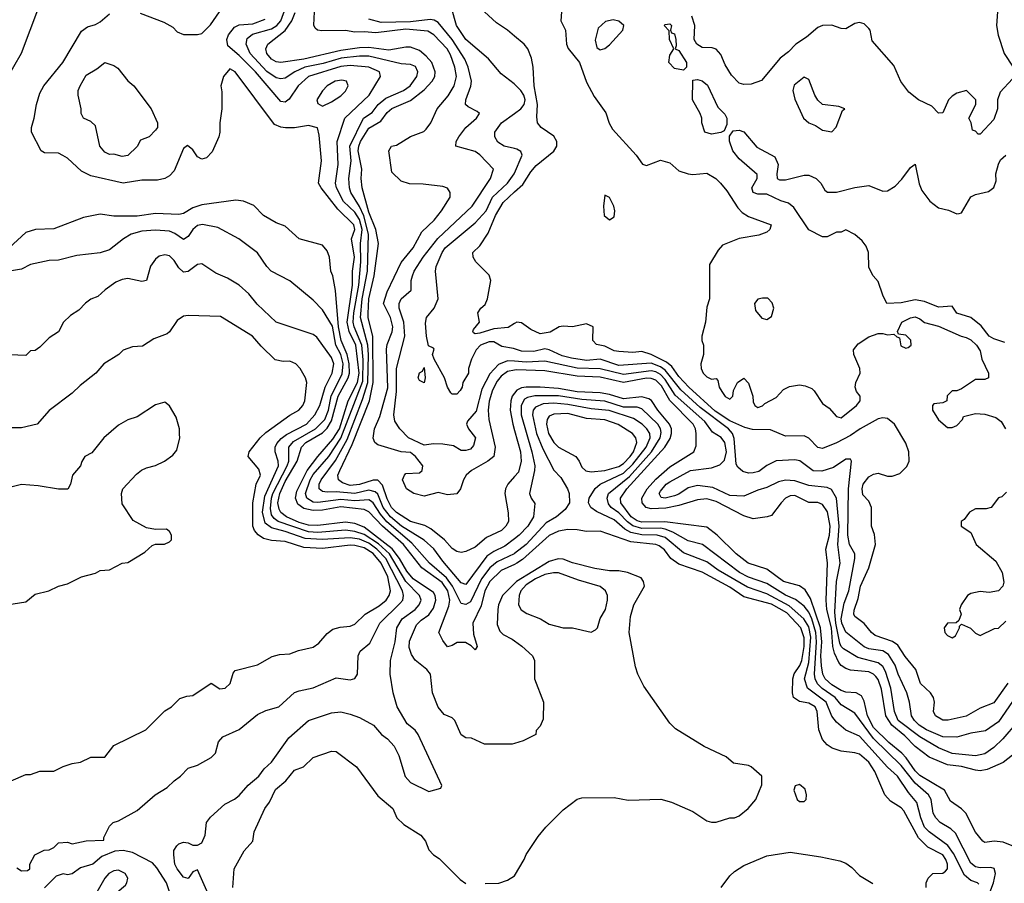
# Model space of a CAD drawing. Header units: inches. Extents: x 1793402 to 1900366, y 320852 to 470679.
# Tile 308 of 604: x 1857863 to 1862115, y 413128 to 416855. Entities that reach past the tile are written whole.
import ezdxf

# ---------------------------------------------------------------- set-up
doc = ezdxf.new("R2010")
doc.units = ezdxf.units.IN
doc.header["$MEASUREMENT"] = 0
doc.layers.add('B8451', color=7, linetype='Continuous')
doc.layers.add('B8461', color=7, linetype='Continuous')

msp = doc.modelspace()

# ---------------------------------------------------------------- linework, layer by layer
at = {"layer": 'B8451', "color": 4}
for points, elevation in [([(1857804.8, 416595.2), (1857870, 416711.3), (1857946, 416910)], 284), ([(1860000, 414615.2), (1859957.5, 414582.5), (1859910, 414560.5), (1859880.6, 414539.4), (1859790, 414418), (1859770, 414424.5), (1859690, 414517.6), (1859650.8, 414570.8), (1859610, 414609.6), (1859511.1, 414670), (1859464.1, 414710), (1859433, 414750), (1859410, 414807.8), (1859397.7, 414817.7), (1859370, 414824.4), (1859310, 414810.7), (1859230, 414818), (1859190, 414816), (1859170, 414818.7), (1859156.2, 414830), (1859156.3, 414850), (1859165.1, 414870), (1859226.9, 414953.1), (1859276.4, 415043.6), (1859343.8, 415216.2), (1859365.8, 415290), (1859368.7, 415408.7), (1859365.6, 415450), (1859334.5, 415570), (1859342.4, 415650), (1859365, 415770), (1859369.2, 415930), (1859348.5, 416008.5), (1859330, 416049.7), (1859292.6, 416110), (1859287.1, 416130), (1859284.4, 416170), (1859294.3, 416245.7), (1859288.6, 416310), (1859347.8, 416430), (1859384.6, 416455.4), (1859410.8, 416489.2), (1859443.3, 416516.7), (1859520.9, 416550), (1859549.5, 416570), (1859578.4, 416610), (1859582, 416630), (1859572.7, 416652.7), (1859550, 416662), (1859510, 416664.2), (1859370, 416697.8), (1859330, 416698.4), (1859250.8, 416690), (1859173.6, 416666.4), (1859094, 416650), (1859050.5, 416630), (1859010, 416602.9), (1858990, 416599.6), (1858970, 416604.7), (1858930, 416631.2), (1858857.7, 416710), (1858840.5, 416750), (1858845.6, 416774.4), (1858867.7, 416792.3), (1858950, 416816.5), (1858973, 416830), (1858991.1, 416850), (1859011.9, 416910)], 268), ([(1860000, 416576.6), (1859998.3, 416578.3), (1859941.5, 416621.5), (1859887.2, 416687.2), (1859790, 416769.5), (1859749.6, 416830), (1859727.2, 416907.2)], 248), ([(1860000, 414504.2), (1859942.6, 414477.4), (1859893.8, 414430), (1859872.1, 414390), (1859855.1, 414324.9), (1859820.3, 414250), (1859822.6, 414202.6), (1859838.8, 414150), (1859830, 414135.3), (1859812.9, 414152.9), (1859787.6, 414167.6), (1859752.4, 414167.6), (1859730, 414154), (1859710, 414149), (1859690, 414175.3), (1859672.7, 414210), (1859716.3, 414323.7), (1859719.8, 414350), (1859711.9, 414390), (1859686.6, 414426.6), (1859599.2, 414490), (1859519.8, 414590), (1859430, 414668.9), (1859371.1, 414731.1), (1859350, 414741.8), (1859250, 414753), (1859170, 414737.8), (1859130, 414736.5), (1859090, 414745.8), (1859064.7, 414764.7), (1859054.2, 414790), (1859059.5, 414820.5), (1859103.7, 414910), (1859149.8, 414970), (1859215.7, 415044.3), (1859244.4, 415090), (1859281.4, 415210), (1859322.3, 415290), (1859329, 415330), (1859314.5, 415450), (1859285, 415510), (1859276.9, 415550), (1859300.5, 415710), (1859299.8, 415770), (1859308.3, 415830), (1859295.6, 415910), (1859309.7, 415950), (1859306.3, 415970), (1859236.9, 416036.9), (1859164.5, 416130), (1859153.6, 416150), (1859166.8, 416246.8), (1859156.6, 416356.6), (1859148.7, 416388.7), (1859110, 416399), (1859050, 416389.2), (1859010.7, 416389.3), (1858990, 416392), (1858963.6, 416403.6), (1858792.7, 416630), (1858770, 416644), (1858742.8, 416610), (1858731, 416570), (1858735.3, 416544.7), (1858736, 416470), (1858726.8, 416410), (1858726.8, 416370), (1858722.8, 416350), (1858694.6, 416285.4), (1858670, 416259), (1858650, 416254), (1858630, 416264), (1858610, 416294), (1858587.3, 416312.7), (1858570, 416299), (1858530, 416202.7), (1858510, 416180.9), (1858490, 416169.4), (1858457.5, 416162.5), (1858390, 416162.9), (1858310, 416149.6), (1858170, 416181.2), (1858130, 416201.2), (1858070, 416257.2), (1858049.3, 416269.3), (1858030, 416279), (1857970, 416281.2), (1857955.3, 416290), (1857913.2, 416370), (1857913.2, 416390), (1857925.2, 416430), (1857935.1, 416490), (1857950, 416538), (1857967, 416570), (1858049.3, 416670), (1858130, 416806), (1858155.5, 416824.5), (1858190, 416834.8), (1858210, 416846.8), (1858250, 416881)], 276), ([(1858383.6, 416883.6), (1858485.4, 416845.4), (1858523.6, 416823.6), (1858543.6, 416803.6), (1858570, 416792), (1858630, 416791), (1858650, 416796), (1858686.8, 416833.2), (1858725.2, 416890)], 276), ([(1860000, 414883.6), (1859970.4, 414850), (1859960.4, 414830), (1859958.4, 414810), (1859972.8, 414727.2), (1859973, 414690), (1859962, 414670), (1859942.8, 414650), (1859879, 414621), (1859830, 414579.3), (1859790, 414559.3), (1859770, 414556), (1859750, 414559.3), (1859730, 414572.7), (1859697, 414610), (1859638.4, 414658.4), (1859612.6, 414672.6), (1859550, 414689.8), (1859490, 414728.7), (1859468.8, 414750), (1859450, 414787.6), (1859430, 414846.6), (1859410, 414867.6), (1859390, 414868.3), (1859330, 414849), (1859290, 414845.3), (1859256.3, 414856.3), (1859239.6, 414870), (1859237.4, 414890), (1859244.8, 414910), (1859297.9, 415022.1), (1859373.7, 415210), (1859389.9, 415290), (1859387.6, 415487.6), (1859367.2, 415570), (1859367.3, 415587.3), (1859369.9, 415650), (1859393.7, 415750), (1859412.8, 415890), (1859401.5, 415950), (1859370, 416024.5), (1859341.7, 416130), (1859337.3, 416170), (1859340.3, 416210), (1859324.6, 416290), (1859327.1, 416310), (1859334, 416330), (1859370, 416387.2), (1859423, 416417), (1859450, 416454.4), (1859470, 416471.8), (1859550, 416506.4), (1859610, 416552), (1859644.7, 416590), (1859655.1, 416610), (1859656.4, 416630), (1859643, 416670), (1859618.2, 416698.2), (1859590, 416722), (1859550, 416736.4), (1859530, 416736.9), (1859456.5, 416723.5), (1859370, 416735), (1859330, 416734), (1859250, 416722.3), (1859090, 416684.6), (1858990, 416671.3), (1858970, 416673.6), (1858950, 416685.6), (1858929.6, 416710), (1858925.1, 416730), (1858935.1, 416750), (1859010, 416808.9), (1859038.7, 416850), (1859052.9, 416887.1)], 264), ([(1860000, 415342.5), (1859970, 415336.8), (1859942.7, 415317.3), (1859925.1, 415294.9), (1859904.1, 415255.9), (1859890, 415208.7), (1859885.8, 415170), (1859889.1, 415129.1), (1859916.5, 415010), (1859910.2, 414969.8), (1859884.9, 414950), (1859814, 414910), (1859790.7, 414890), (1859778.8, 414870), (1859766, 414830), (1859750, 414809), (1859710, 414804), (1859670, 414814), (1859610, 414798.4), (1859565.2, 414810), (1859533.6, 414830), (1859516.3, 414870), (1859524.2, 414890), (1859530, 414896.4), (1859590, 414899.3), (1859600.7, 414910), (1859604.2, 414930), (1859572.8, 414970), (1859550, 414986.6), (1859510, 414989.7), (1859410, 415020.7), (1859396, 415030), (1859389.7, 415049.7), (1859395.6, 415090), (1859417.9, 415142.1), (1859453.1, 415266.9), (1859447.4, 415432.6), (1859450, 415454), (1859471.6, 415508.4), (1859474, 415530), (1859463.5, 415570), (1859434.5, 415630), (1859450, 415680.7), (1859510, 415807.7), (1859561.6, 415870), (1859600.1, 415939.9), (1859653.2, 415990), (1859684, 416030), (1859722, 416090), (1859722, 416110), (1859710, 416128), (1859690, 416135.3), (1859605.6, 416145.6), (1859546.3, 416146.3), (1859510, 416159), (1859470, 416198), (1859457.2, 416290), (1859469, 416310), (1859490, 416314), (1859550, 416350.6), (1859607.5, 416372.5), (1859617.7, 416382.3), (1859638, 416410), (1859665.6, 416470), (1859712.7, 416527.3), (1859739.1, 416570), (1859748.5, 416610), (1859742.3, 416650), (1859723.2, 416703.2), (1859709, 416729), (1859650.6, 416790.6), (1859625.3, 416805.3), (1859530, 416815), (1859401.4, 416798.6), (1859350, 416803.5), (1859310, 416801.4), (1859270, 416808.6), (1859167.6, 416807.6), (1859149.6, 416809.6), (1859138.6, 416818.6), (1859132.5, 416832.5), (1859136.3, 416890)], 256), ([(1860000, 416784.3), (1859969.6, 416810), (1859922.4, 416842.4), (1859869.8, 416889.8)], 244), ([(1860000, 414551.2), (1859998.4, 414550), (1859924.8, 414515.2), (1859893.4, 414490), (1859857.7, 414442.3), (1859810, 414342), (1859790, 414331.6), (1859770, 414335.1), (1859731.6, 414410), (1859705.8, 414445.8), (1859632.8, 414510), (1859556.6, 414596.6), (1859448.5, 414688.5), (1859420.5, 414720.5), (1859390, 414769.6), (1859378.3, 414778.3), (1859370, 414783.1), (1859310, 414778.6), (1859250, 414784.5), (1859150, 414770.9), (1859130, 414773.5), (1859103.5, 414790), (1859097.3, 414810), (1859117.7, 414870), (1859130, 414892.9), (1859198.2, 414970), (1859250, 415048.9), (1859344.3, 415295.7), (1859346.7, 415386.7), (1859340.8, 415450), (1859306.6, 415530), (1859303.2, 415550), (1859306.1, 415590), (1859327.8, 415710), (1859335.6, 415810), (1859335.3, 415890), (1859342.1, 415950), (1859330, 415992.4), (1859310, 416024.4), (1859261, 416070), (1859231.1, 416130), (1859226.9, 416150), (1859237.7, 416230), (1859233.3, 416330), (1859267.6, 416430), (1859371.8, 416530), (1859421.2, 416610), (1859416, 416630), (1859370.9, 416650.9), (1859290, 416657.8), (1859250, 416653.6), (1859109.4, 416610.6), (1859065.3, 416570), (1859026.9, 416513.1), (1859010, 416499.3), (1858990, 416502.7), (1858881.7, 416630), (1858810, 416701.3), (1858762, 416742), (1858757.6, 416770), (1858764.2, 416790), (1858790, 416823.7), (1858810, 416832.6), (1858870, 416838), (1858922.2, 416857.8)], 272), ([(1860000, 415380.9), (1859970, 415383.1), (1859930, 415366.6), (1859893.6, 415326.4), (1859859.2, 415260.8), (1859834.1, 415165.9), (1859797.1, 415122.9), (1859793, 415110), (1859801.6, 415090), (1859830.5, 415050), (1859822, 415018), (1859810, 415002), (1859790, 414995.3), (1859770, 414995.3), (1859735.5, 415015.5), (1859690, 415022.7), (1859650, 415024), (1859610, 415019), (1859542, 415050), (1859504, 415090), (1859483.2, 415123.2), (1859478, 415150), (1859489.8, 415250.2), (1859489.8, 415350), (1859525.6, 415490), (1859521.3, 415550), (1859501.6, 415610), (1859502, 415630), (1859510, 415650.7), (1859552.7, 415687.3), (1859553.2, 415730), (1859559.3, 415750), (1859567, 415770), (1859604.7, 415830), (1859669, 415911), (1859817, 416050), (1859896, 416170), (1859909, 416210), (1859850, 416272.3), (1859830, 416287), (1859746, 416310), (1859748, 416330), (1859759.3, 416350), (1859790, 416390.8), (1859835.3, 416430), (1859848, 416450), (1859839, 416459), (1859799, 416479), (1859788.7, 416490), (1859789.2, 416510), (1859811.6, 416568.4), (1859814, 416590), (1859799.7, 416650), (1859785.2, 416685.2), (1859731, 416770), (1859670, 416842.9), (1859653.4, 416853.4), (1859636, 416856), (1859550, 416845.8), (1859423.9, 416843.9), (1859370, 416857)], 252), ([(1860000, 416299.4), (1859955.3, 416310), (1859927.2, 416327.2), (1859914, 416350), (1859914, 416370), (1859943.7, 416410), (1860000, 416450.8)], 248), ([(1860000, 415434.2), (1859995.6, 415435.6), (1859945.1, 415445.1), (1859910, 415464.5), (1859890, 415464.7), (1859853.4, 415450), (1859834.4, 415430), (1859813.4, 415390), (1859800.7, 415350), (1859801, 415330), (1859776, 415290), (1859774, 415270), (1859765.2, 415254.8), (1859750, 415239), (1859730, 415239.3), (1859724.2, 415244.2), (1859710, 415268.7), (1859696.9, 415310), (1859653.2, 415390), (1859646, 415410), (1859652.7, 415432.7), (1859650, 415438), (1859628.4, 415448.4), (1859619.6, 415490), (1859615.1, 415544.9), (1859619.3, 415570), (1859652.3, 415610), (1859669.5, 415650), (1859658.4, 415770), (1859662, 415790), (1859687.6, 415850), (1859700.7, 415870), (1859830, 415978.4), (1859876.8, 416030), (1859905.1, 416090), (1859969.6, 416150), (1859998.9, 416190), (1860000, 416192.6)], 248), ([(1860000, 415543.5), (1859972.5, 415527.5), (1859910, 415521.6), (1859850, 415502), (1859830, 415499), (1859823.2, 415503.2), (1859819, 415510), (1859822, 415518), (1859848, 415550), (1859842, 415590), (1859854, 415610), (1859873.3, 415626.7), (1859883.5, 415650), (1859898, 415730), (1859890, 415753.2), (1859833.2, 415810), (1859821.2, 415830), (1859819, 415850), (1859850, 415878.8), (1859886.6, 415933.4), (1859916.9, 416010), (1859950, 416066), (1860000, 416111.9)], 244), ([(1860000, 413731.8), (1859990, 413728.7), (1859970, 413728), (1859870, 413728.7), (1859814.6, 413754.6), (1859790, 413755.3), (1859770, 413768.7), (1859742, 413830), (1859730, 413842), (1859696.5, 413856.5), (1859670, 413888.7), (1859645.2, 413950), (1859637.2, 414030), (1859621.2, 414050), (1859571, 414091), (1859555.5, 414115.5), (1859544.9, 414144.9), (1859546.4, 414173.6), (1859577.1, 414242.9), (1859596.4, 414263.6), (1859630, 414287.2), (1859650, 414315.5), (1859660.3, 414350), (1859657.2, 414370), (1859650, 414382.4), (1859562, 414442), (1859534.6, 414474.6), (1859503.4, 414530), (1859471.1, 414571.1), (1859350, 414665.7), (1859310, 414680.3), (1859270, 414686.3), (1859150, 414672.9), (1859110, 414673.6), (1859070, 414685.4), (1859014.7, 414710), (1858990, 414728.4), (1858983, 414743), (1858978.3, 414770), (1858986.1, 414810), (1859010, 414862.3), (1859061.5, 414950), (1859079.1, 415010), (1859098.9, 415030), (1859170, 415072.2), (1859190, 415092.4), (1859210, 415124.6), (1859238.1, 415230), (1859282, 415310), (1859286.4, 415330), (1859286.1, 415370), (1859276.9, 415410), (1859251.4, 415471.4), (1859239.4, 415530), (1859226.6, 415686.6), (1859214.5, 415750), (1859206, 415770), (1859201.2, 415830), (1859190, 415858), (1859170, 415882), (1859070, 415909), (1859010, 415964), (1858970, 415979), (1858915.3, 416010), (1858873.4, 416053.4), (1858830, 416072.7), (1858796.5, 416076.5), (1858650, 416055.6), (1858610, 416042.9), (1858570, 416019.3), (1858550, 416014.5), (1858450, 416018.9), (1858370, 416006.9), (1858270, 416007.6), (1858210, 416015.6), (1858138.5, 416001.5), (1858010, 415952.7), (1857930.7, 415949.3), (1857890, 415937.2), (1857817.3, 415870)], 284), ([(1858682, 413070), (1858630, 413186), (1858610, 413178), (1858590, 413148), (1858570, 413154), (1858542.7, 413190), (1858533.2, 413210), (1858528.7, 413250), (1858528.7, 413270), (1858542, 413290), (1858550, 413298), (1858570, 413304.7), (1858590, 413302), (1858610, 413292), (1858630, 413292), (1858650, 413302), (1858664, 413336), (1858669.3, 413390), (1858686.3, 413413.7), (1858748.7, 413470), (1858790, 413490.8), (1858810, 413506.8), (1858849.3, 413550.7), (1858895.3, 413590), (1858918, 413622), (1858950, 413651), (1859024.4, 413755.6), (1859109.6, 413830.4), (1859210, 413864), (1859250, 413867.3), (1859290, 413857.3), (1859330, 413842.8), (1859391.3, 413810), (1859424.7, 413770), (1859450.7, 413750.7), (1859479.8, 413719.8), (1859499.8, 413679.8), (1859528.1, 413588.1), (1859550, 413562.8), (1859630, 413524.7), (1859682, 413538), (1859686, 413550), (1859584, 413770), (1859570, 413788.7), (1859536.5, 413816.5), (1859493.2, 413890), (1859476, 413950), (1859462, 414030), (1859463.7, 414090), (1859484.5, 414170), (1859491.8, 414230), (1859514, 414270), (1859570.8, 414309.2), (1859587.6, 414330), (1859596.2, 414350), (1859589.6, 414370), (1859529.9, 414429.9), (1859459.8, 414550), (1859412.5, 414592.5), (1859350, 414633.7), (1859310, 414646.9), (1859270, 414651.6), (1859150, 414641.7), (1859110, 414644.7), (1858979.6, 414690), (1858961.9, 414701.9), (1858950, 414718), (1858945.8, 414745.8), (1858950, 414790.6), (1858955.4, 414810), (1859018.6, 414930), (1859025, 414950), (1859025.7, 415010), (1859045.2, 415034.8), (1859140.4, 415090), (1859180.3, 415130), (1859197, 415170), (1859208, 415232), (1859255, 415325), (1859259.9, 415370), (1859250, 415409.6), (1859227.8, 415450), (1859213.3, 415533.3), (1859170, 415602.7), (1859130, 415645.2), (1859030, 415728.7), (1858949, 415770), (1858929.5, 415789.5), (1858889.5, 415849.5), (1858809.5, 415909.5), (1858718, 415958), (1858651.9, 415971.9), (1858630, 415967), (1858610, 415949.3), (1858590, 415919.3), (1858570, 415906), (1858532.4, 415932.4), (1858510, 415942.4), (1858450, 415947.6), (1858390, 415942), (1858344.7, 415930), (1858310.5, 415909.5), (1858250, 415862), (1858210, 415849), (1858110, 415837.2), (1858030, 415817.2), (1857990, 415816), (1857910, 415799), (1857870, 415779), (1857794.4, 415765.6)], 288), ([(1857850, 413194), (1857870, 413182), (1857896.4, 413183.6), (1857906, 413190), (1857906, 413210), (1857928.9, 413251.1), (1857968.9, 413271.1), (1857990, 413272), (1858010, 413282), (1858030, 413302), (1858070, 413304.7), (1858090, 413298), (1858150, 413311), (1858226, 413314), (1858226, 413326), (1858250, 413374), (1858266, 413390), (1858290, 413398), (1858370, 413442), (1858448, 413510), (1858499.3, 413540.7), (1858529.3, 413570.7), (1858558, 413590), (1858590, 413624.7), (1858630, 413638), (1858690, 413671.3), (1858708.7, 413690), (1858722, 413738), (1858740.2, 413759.8), (1858810, 413791.3), (1858890, 413856), (1858926.3, 413873.7), (1858982, 413890), (1859050, 413950.7), (1859070, 413958.8), (1859130, 413970.8), (1859230, 414014), (1859290, 414006), (1859310, 414012), (1859322, 414030), (1859325.2, 414110), (1859333.2, 414130), (1859375.4, 414164.6), (1859418.4, 414250), (1859504.9, 414335.1), (1859516.9, 414350), (1859520.5, 414370), (1859515.6, 414390), (1859444.2, 414530), (1859405.5, 414570), (1859370, 414595.9), (1859330, 414612.7), (1859290, 414619.1), (1859168.6, 414611.4), (1859096.3, 414616.3), (1859010, 414646.2), (1858950, 414661.5), (1858922.8, 414682.8), (1858911.5, 414730), (1858920.9, 414799.1), (1858979.8, 414930), (1858979.7, 414950), (1858966, 414990), (1858966.3, 415010), (1858973.3, 415026.7), (1858991.8, 415048.2), (1859015.2, 415064.8), (1859101.6, 415110), (1859138, 415150), (1859159.1, 415190), (1859181.7, 415270), (1859212.4, 415330), (1859218.9, 415370), (1859210, 415397), (1859145.4, 415485.4), (1859130, 415496), (1858970, 415549.3), (1858887.9, 415627.9), (1858851.8, 415671.8), (1858810, 415709), (1858760.2, 415740.2), (1858710, 415761.2), (1858650, 415802), (1858630, 415799), (1858590, 415769.2), (1858570, 415765.2), (1858550, 415784), (1858530, 415816), (1858510, 415836), (1858490, 415841.2), (1858465.2, 415834.8), (1858450, 415822), (1858427.9, 415792.1), (1858410, 415729), (1858390, 415726), (1858330, 415738), (1858305.8, 415734.2), (1858278, 415722), (1858231.3, 415690), (1858199.8, 415660.2), (1858170, 415649), (1858147.5, 415632.5), (1858118, 415602), (1858082, 415578), (1858052, 415550), (1858030, 415508), (1857990, 415482), (1857950, 415442), (1857930, 415428), (1857910, 415426), (1857890, 415406), (1857786, 415410)], 292), ([(1857826, 413570), (1857890, 413598), (1857910, 413598), (1857950, 413612), (1858010, 413611.3), (1858050, 413631.3), (1858090, 413644.7), (1858126, 413650), (1858170, 413672), (1858230, 413672), (1858270, 413722), (1858408, 413790), (1858490, 413872), (1858518, 413890), (1858554.6, 413925.4), (1858584.7, 413935.3), (1858610, 413938), (1858690, 413991.3), (1858727.5, 413967.5), (1858750, 413970.7), (1858772.3, 413990), (1858785.2, 414034.8), (1858794, 414046), (1858889.1, 414070.9), (1858953.6, 414106.4), (1858984.7, 414115.3), (1859030, 414118), (1859067.2, 414132.8), (1859130, 414147.3), (1859155.1, 414164.9), (1859190, 414206), (1859215.5, 414224.5), (1859246.3, 414233.7), (1859290, 414237.3), (1859310, 414246.8), (1859355.1, 414290), (1859414.9, 414325.1), (1859445.1, 414350), (1859458.7, 414370), (1859464.7, 414390), (1859452.3, 414450), (1859424.4, 414510), (1859390, 414550.7), (1859350, 414575.4), (1859310, 414586.2), (1859290, 414587), (1859170, 414572.8), (1859090, 414577.6), (1859010, 414602.6), (1858950, 414607.6), (1858915.8, 414615.8), (1858892.2, 414632.2), (1858876.2, 414650), (1858869.6, 414670), (1858869.7, 414770.3), (1858883.7, 414850), (1858902.7, 414890), (1858895.9, 414915.9), (1858849.2, 414970), (1858854, 414990), (1858901.2, 415050), (1858926.3, 415073.7), (1859030, 415148), (1859069, 415170), (1859086, 415190), (1859094.5, 415210), (1859102.7, 415290), (1859097.2, 415310), (1859074, 415350), (1859055.3, 415370), (1859030, 415381.2), (1859000.2, 415380.2), (1858966.8, 415386.8), (1858905.6, 415445.6), (1858868, 415490), (1858730, 415574), (1858590, 415579), (1858570, 415575.3), (1858542.5, 415557.5), (1858510, 415508), (1858499.8, 415500.2), (1858442, 415478), (1858393.7, 415446.3), (1858350, 415444), (1858310, 415429), (1858290.4, 415409.6), (1858226, 415370), (1858191, 415330), (1858123.4, 415276.6), (1858090, 415244), (1857990, 415169), (1857938, 415110), (1857870, 415094), (1857830, 415094)], 296), ([(1857770, 414324.7), (1857890, 414342), (1857930, 414376), (1857989.3, 414390.7), (1858030, 414411), (1858070, 414421), (1858130, 414451), (1858190, 414466), (1858210, 414478), (1858250, 414481), (1858306, 414510), (1858330, 414512), (1858403.1, 414556.9), (1858434.6, 414585.4), (1858450, 414592), (1858488.4, 414591.6), (1858510, 414602), (1858518, 414610), (1858518, 414630), (1858510, 414646), (1858496.4, 414656.4), (1858450, 414655.3), (1858410, 414662), (1858353.6, 414693.6), (1858305.6, 414765.6), (1858302, 414810), (1858308.7, 414830), (1858366.8, 414893.2), (1858389.4, 414910.6), (1858410, 414921), (1858450, 414931), (1858488, 414950), (1858524.7, 414975.3), (1858542, 414998), (1858554, 415050), (1858553.6, 415066.4), (1858552.3, 415090), (1858539.1, 415139.1), (1858510, 415189), (1858490, 415204), (1858450, 415193.2), (1858370, 415141.2), (1858330, 415129), (1858290, 415105.2), (1858226.8, 415050), (1858174, 414986), (1858144.7, 414970), (1858130.9, 414949.1), (1858126, 414930), (1858091.3, 414890), (1858082, 414850), (1858070.9, 414829.1), (1858030, 414828.7), (1857943.1, 414843.1), (1857870, 414849), (1857770, 414825.2)], 304), ([(1860000, 415243.5), (1859989, 415230), (1859983.2, 415210), (1859980.8, 415170), (1859992.4, 415110), (1860000, 415082.6)], 264), ([(1860000, 414421.3), (1859947.6, 414370), (1859930.3, 414330), (1859927.1, 414310), (1859925.3, 414245.3), (1859936.1, 414216.1), (1859950, 414202), (1859990, 414182), (1860000, 414174.8)], 284), ([(1858784, 413110), (1858789.3, 413190.7), (1858832.7, 413267.3), (1858869, 413310), (1858876, 413350), (1858922, 413450), (1858942, 413478), (1858967.3, 413532.7), (1859012.7, 413570), (1859050, 413616), (1859089, 413631), (1859130, 413671.3), (1859210, 413698), (1859230, 413696), (1859318, 413630), (1859410, 413506), (1859474.8, 413450), (1859490.9, 413410.9), (1859522, 413382), (1859594.9, 413334.9), (1859614.8, 413310), (1859630, 413272), (1859650, 413251.3), (1859674.4, 413234.4), (1859764.5, 413144.5), (1859790, 413126.8)], 284), ([(1858509.2, 413090.8), (1858496.2, 413130), (1858455.1, 413195.1), (1858435.7, 413215.7), (1858350, 413260.9), (1858310, 413269.5), (1858273.7, 413266.3), (1858216.9, 413243.1), (1858178, 413210), (1858126, 413194), (1858090, 413169.2), (1858070, 413164), (1858050, 413168.7), (1858021, 413159), (1857970, 413108.7)], 292), ([(1859873.6, 413126.4), (1859932.1, 413127.9), (1859970, 413141), (1860000, 413159.6)], 284)]:
    msp.add_lwpolyline(points, dxfattribs=dict(at, elevation=elevation))
for points, elevation in [([(1858305.6, 416265.6), (1858270, 416275.3), (1858250, 416274), (1858230, 416284), (1858209.2, 416310), (1858190, 416398), (1858170, 416415.3), (1858138, 416430), (1858128.7, 416450), (1858128.7, 416470), (1858115.3, 416530), (1858115.3, 416550), (1858124, 416570), (1858150, 416616), (1858196, 416644), (1858230, 416671.3), (1858270, 416658), (1858286.4, 416646.4), (1858330, 416591.3), (1858356, 416570), (1858431.3, 416470), (1858458, 416410), (1858458, 416390), (1858450, 416378), (1858422, 416350), (1858385.2, 416334.8), (1858370, 416308.7), (1858330, 416269.2)], 272), ([(1859254.5, 416594.5), (1859224.7, 416590), (1859191.3, 416570), (1859170, 416548), (1859146, 416510), (1859150, 416494), (1859170, 416482), (1859210, 416501), (1859250, 416527.3), (1859270, 416546.8), (1859281.2, 416570), (1859274, 416590)], 276), ([(1859610, 415288), (1859590, 415298), (1859584, 415310), (1859590, 415331.3), (1859602, 415338), (1859610, 415354), (1859614, 415310)], 248), ([(1858290, 413184.2), (1858270, 413182), (1858248.4, 413170), (1858230.4, 413150), (1858196.3, 413090), (1858197.3, 413070), (1858210, 413032), (1858224.7, 413010), (1858230, 412954), (1858250, 412942), (1858268.7, 412990), (1858268, 413050), (1858275.3, 413070), (1858284, 413090), (1858319.6, 413120.4), (1858326, 413130), (1858329.3, 413150), (1858319, 413170)], 296)]:
    msp.add_lwpolyline(points, close=True, dxfattribs=dict(at, elevation=elevation))
at = {"layer": 'B8461', "color": 4}
for points, elevation in [([(1860202, 416890), (1860199, 416850), (1860219.3, 416810), (1860224.7, 416750), (1860231.2, 416731.2), (1860280.9, 416670), (1860310, 416585.2), (1860344.1, 416524.1), (1860394, 416454), (1860408.8, 416408.8), (1860422.8, 416382.8), (1860525.2, 416270), (1860552.5, 416232.5), (1860570, 416226), (1860630, 416249.5), (1860670, 416237), (1860710, 416203.7), (1860749.5, 416189.5), (1860770, 416186.6), (1860830, 416192.7), (1860869, 416170), (1860889.2, 416150), (1860916.6, 416116.6), (1860963.5, 416043.5), (1860983, 416023), (1861010, 416006), (1861108, 415970), (1861102, 415950), (1861090, 415938), (1861054.6, 415925.4), (1860970, 415910.8), (1860898.4, 415881.6), (1860878.9, 415861.1), (1860841.2, 415798.8), (1860841.2, 415650), (1860830, 415614), (1860824, 415550), (1860808, 415490), (1860808, 415470), (1860815.3, 415450), (1860815.3, 415410), (1860804, 415370), (1860805.2, 415350), (1860814, 415330), (1860830, 415314), (1860850, 415304), (1860870, 415306), (1860878, 415298), (1860884, 415270), (1860895.3, 415250), (1860910, 415229), (1860930, 415218), (1860942, 415230), (1860945.4, 415254.6), (1860962, 415290), (1860990, 415308), (1861010, 415286), (1861028.7, 415230), (1861030, 415206), (1861038, 415190), (1861050, 415182), (1861070, 415189), (1861080.7, 415199.3), (1861130, 415225.2), (1861160.9, 415259.1), (1861187.2, 415272.8), (1861230, 415278.9), (1861255.2, 415275.2), (1861283.3, 415263.3), (1861294, 415254), (1861330, 415198.4), (1861358.6, 415178.6), (1861390, 415142.4), (1861410, 415136.3), (1861477.1, 415190), (1861492.2, 415210), (1861492.2, 415230), (1861476.4, 415250), (1861470.3, 415270), (1861473.7, 415290), (1861493, 415330), (1861490.5, 415350), (1861464.9, 415410), (1861463, 415430), (1861483.4, 415456.6), (1861530, 415487), (1861570, 415500.9), (1861590, 415501.2), (1861610, 415495.3), (1861638, 415498), (1861650, 415486), (1861662, 415482), (1861667.3, 415447.3), (1861690, 415438), (1861699.6, 415440.4), (1861712, 415450), (1861711.6, 415471.6), (1861690, 415494), (1861658, 415498), (1861654, 415510), (1861672, 415550), (1861710, 415569), (1861730, 415572.3), (1861750, 415564), (1861770, 415548.7), (1861830, 415533.2), (1861929.2, 415489.2), (1861950, 415484), (1861970, 415473.2), (1861995.3, 415450), (1862010, 415426), (1862018, 415390), (1862046, 415330), (1862046, 415310), (1862030, 415302), (1861990, 415302), (1861930, 415262), (1861910, 415254), (1861890, 415254), (1861868.4, 415231.6), (1861866, 415210), (1861850, 415202), (1861810, 415198), (1861805.2, 415190), (1861805.2, 415170), (1861830, 415128), (1861870, 415095.3), (1861890, 415095.3), (1861910, 415104), (1861934, 415130), (1861938, 415142), (1861990, 415155.3), (1862030, 415153.2), (1862078, 415138), (1862100.9, 415120.9), (1862119.3, 415090)], 236), ([(1862150, 416600.7), (1862096.9, 416543.1), (1862085.2, 416510), (1862085.2, 416470), (1862070, 416424.7), (1862010, 416362), (1862002, 416362), (1861990, 416374), (1861978, 416378), (1861972, 416410), (1861962, 416430), (1861992, 416490), (1861992, 416510), (1861952, 416550), (1861910, 416538.8), (1861890, 416526), (1861874, 416510), (1861850, 416454), (1861830, 416451.3), (1861802, 416482), (1861744.9, 416510), (1861702.4, 416542.4), (1861668.3, 416588.3), (1861637.5, 416657.5), (1861544.1, 416764.1), (1861535.3, 416810), (1861530, 416818), (1861510, 416837), (1861490, 416843.1), (1861470, 416838.4), (1861430, 416815.5), (1861410, 416818), (1861370, 416832.4), (1861330, 416830.4), (1861310, 416822.4), (1861260.1, 416779.9), (1861214.5, 416750), (1861183.1, 416716.9), (1861147.3, 416690), (1861066.9, 416593.1), (1861022.3, 416577.7), (1860990, 416575.3), (1860970, 416581.6), (1860936.7, 416616.7), (1860910, 416660.7), (1860890, 416704.9), (1860870, 416728.4), (1860853.9, 416733.9), (1860810, 416736), (1860786.7, 416750), (1860775.8, 416770), (1860778.4, 416830), (1860764.7, 416870)], 236), ([(1862084.7, 416890), (1862081.1, 416830), (1862088.9, 416788.9), (1862114.8, 416710), (1862152.8, 416650)], 236), ([(1860000, 416111.9), (1860035.5, 416144.5), (1860070, 416199.1), (1860093.4, 416226.6), (1860170, 416287.7), (1860182, 416310), (1860182.9, 416330), (1860170, 416352.3), (1860115.3, 416390), (1860099, 416410), (1860096, 416436), (1860099.1, 416490), (1860085.1, 416570), (1860080.7, 416650), (1860073.6, 416690), (1860057.6, 416730), (1860040.7, 416750), (1860000, 416784.3)], 244), ([(1860000, 416450.8), (1860026.6, 416470), (1860040.7, 416490), (1860045.6, 416510), (1860039.7, 416530), (1860027, 416550), (1860000, 416576.6)], 248), ([(1862117.3, 415462.7), (1862070, 415477.4), (1862049, 415489), (1862014.3, 415534.3), (1861970, 415569.3), (1861910, 415589.3), (1861890, 415619), (1861830, 415614.3), (1861770, 415639.7), (1861730, 415646.3), (1861670, 415634), (1861608, 415630), (1861590, 415666), (1861570, 415726), (1861548, 415750), (1861530, 415786), (1861528.7, 415850), (1861518, 415878), (1861500.4, 415900.4), (1861470, 415928), (1861430, 415948), (1861410, 415938), (1861390, 415938), (1861350, 415918), (1861330, 415918), (1861270, 415948), (1861205.2, 416045.2), (1861183.1, 416063.1), (1861150, 416073.2), (1861090, 416102), (1861050, 416102), (1861030, 416109), (1861024, 416130), (1861048, 416170), (1861047.3, 416187.3), (1860970, 416255.3), (1860942, 416290), (1860928.4, 416331.6), (1860928, 416352), (1860944, 416376), (1860970, 416378), (1860990, 416371.3), (1861045.4, 416305.4), (1861123.6, 416263.6), (1861138, 416230), (1861132, 416190), (1861134, 416170), (1861144.7, 416164.7), (1861170, 416164.7), (1861250, 416184.7), (1861270, 416184.7), (1861302, 416170), (1861322, 416150), (1861339.6, 416119.6), (1861351.6, 416111.6), (1861390, 416111.3), (1861470, 416130.7), (1861530, 416139.1), (1861590, 416114.8), (1861610, 416117.3), (1861643.2, 416136.8), (1861672.7, 416167.3), (1861710, 416218), (1861730, 416231.3), (1861746.8, 416146.8), (1861758.8, 416118.8), (1861792.8, 416072.8), (1861830, 416042.8), (1861873.2, 416033.2), (1861910, 416018), (1861920.4, 416019.6), (1861930, 416022), (1861970, 416090.7), (1861990, 416100.7), (1862046.8, 416113.2), (1862069.4, 416130.6), (1862079.5, 416160.5), (1862078.4, 416190), (1862090, 416231.3), (1862098, 416250), (1862121.2, 416270)], 232), ([(1860000, 416192.6), (1860032.7, 416270), (1860026.6, 416286.6), (1860010, 416297), (1860000, 416299.4)], 248), ([(1862130, 413992.3), (1862070, 413906.6), (1862010, 413883.7), (1861950, 413849.6), (1861872.1, 413832.1), (1861850, 413832), (1861817.2, 413850), (1861809.4, 413870), (1861814, 413910), (1861809.6, 413930), (1861796.2, 413950), (1861753.6, 413990), (1861733.3, 414050), (1861686.3, 414106.3), (1861655.7, 414155.7), (1861632.1, 414172.1), (1861556.8, 414196.8), (1861540.7, 414210), (1861510, 414249.4), (1861470, 414279), (1861464.5, 414290), (1861467, 414307), (1861483.3, 414356.7), (1861494, 414410), (1861529.6, 414490), (1861558.7, 414590), (1861553.6, 414633.6), (1861542, 414670), (1861540.9, 414750), (1861530, 414777.2), (1861503.9, 414803.9), (1861501.6, 414830), (1861505.6, 414850), (1861530, 414882), (1861550, 414893.4), (1861570, 414898.8), (1861610, 414884.7), (1861630, 414884.7), (1861663.1, 414896.9), (1861693.6, 414926.4), (1861704, 414950), (1861702.7, 414990), (1861690, 415028), (1861641.2, 415110), (1861610, 415134.5), (1861590, 415137.6), (1861570, 415132.8), (1861492.2, 415090), (1861450, 415060.4), (1861390, 415029.6), (1861330, 415005.2), (1861310, 415009.2), (1861270, 415049.3), (1861250, 415059.3), (1861170, 415058.4), (1861105.2, 415085.2), (1861027, 415087), (1860995, 415095), (1860930, 415124.6), (1860866.4, 415166.4), (1860752.3, 415270), (1860710, 415315.4), (1860679, 415359), (1860656.5, 415376.5), (1860590, 415409.8), (1860550, 415423.6), (1860510, 415419.5), (1860450, 415422.7), (1860430, 415426.6), (1860390, 415445.6), (1860353.8, 415453.8), (1860338, 415470), (1860339.3, 415530), (1860310, 415542.9), (1860250, 415529.6), (1860210, 415533), (1860192, 415530), (1860153.4, 415506.6), (1860110, 415499.5), (1860070, 415517.7), (1860030, 415547), (1860010, 415549.3), (1860000, 415543.5)], 244), ([(1862150, 413912), (1862090, 413825.1), (1862033.8, 413786.2), (1861970, 413776.2), (1861910, 413758.4), (1861850, 413760.5), (1861778.4, 413790), (1861746.6, 413810), (1861726.3, 413830), (1861714, 413850), (1861705.6, 413910), (1861693.6, 413950), (1861656.9, 414030), (1861643.5, 414070), (1861615.4, 414115.4), (1861590, 414131.5), (1861530, 414140.5), (1861510, 414148.3), (1861430, 414211.6), (1861412.7, 414250), (1861410.7, 414270), (1861422.8, 414337.2), (1861443.1, 414390), (1861469.6, 414530), (1861469.6, 414550), (1861446.6, 414590), (1861439.3, 414630), (1861442.3, 414830), (1861455.3, 414950), (1861450, 414958), (1861430, 414959), (1861377.7, 414922.3), (1861326.2, 414906.2), (1861290, 414907.6), (1861231.7, 414951.7), (1861210, 414956.2), (1861130, 414951.8), (1861090, 414931.6), (1861054.2, 414905.8), (1861030, 414899.2), (1861010, 414898.5), (1860985.1, 414905.1), (1860963.5, 414923.5), (1860957.4, 414937.4), (1860947.7, 415047.7), (1860941.3, 415070), (1860923.5, 415090), (1860801.8, 415181.8), (1860717.5, 415257.5), (1860650, 415342.9), (1860630, 415356.8), (1860590, 415372.4), (1860450, 415362.2), (1860370, 415389.8), (1860310, 415384.8), (1860246, 415394), (1860205.1, 415405.1), (1860150, 415431.1), (1860130, 415435.4), (1860082.6, 415422.6), (1860030, 415424), (1860000, 415434.2)], 248), ([(1862170, 413822.7), (1862109, 413751), (1862070, 413714), (1862030, 413687.3), (1861990, 413677.6), (1861890, 413688.3), (1861830, 413712.3), (1861750, 413760.4), (1861656.9, 413830), (1861641, 413870), (1861625.3, 413970), (1861602, 414042), (1861590, 414063.6), (1861570, 414079.1), (1861482.6, 414102.6), (1861420.3, 414140.3), (1861410, 414149.6), (1861404.1, 414164.1), (1861386.6, 414250), (1861382.3, 414297.7), (1861389.8, 414430), (1861405.4, 414510), (1861396.4, 414590), (1861402.2, 414670), (1861389.7, 414789.7), (1861367.9, 414827.9), (1861350, 414835.6), (1861270, 414844.7), (1861210, 414865.1), (1861170, 414867.8), (1861139.9, 414860.1), (1861090, 414836.2), (1861050, 414824.5), (1860990, 414798.4), (1860930, 414802), (1860855.8, 414835.8), (1860790, 414844.7), (1860750, 414835.1), (1860710, 414808), (1860690, 414800.5), (1860650, 414789.7), (1860632.9, 414792.9), (1860624.5, 414810), (1860630, 414821), (1860655.1, 414850), (1860670, 414860.4), (1860759, 414910), (1860850, 414921.3), (1860886, 414934), (1860906.3, 414953.7), (1860915.8, 414990), (1860908.3, 415030), (1860892.5, 415052.5), (1860854.5, 415074.5), (1860820.9, 415120.9), (1860694.1, 415234.1), (1860650, 415302.3), (1860630, 415324.1), (1860610, 415335.4), (1860590, 415340.2), (1860470, 415324), (1860370, 415348.9), (1860270, 415350.7), (1860130, 415381.4), (1860050, 415377.1), (1860000, 415380.9)], 252), ([(1862170, 413696), (1862110.3, 413649.7), (1862040.5, 413619.5), (1862010, 413613.7), (1861990, 413616.4), (1861930, 413632.3), (1861870, 413639.8), (1861790, 413672.8), (1861730, 413718.5), (1861685, 413765), (1861628.7, 413810), (1861602.8, 413850), (1861585.1, 413965.1), (1861570, 414007), (1861560.5, 414020.5), (1861550, 414031.2), (1861530, 414041), (1861450, 414048.4), (1861430, 414054.7), (1861410, 414067.8), (1861400.3, 414080.3), (1861381, 414121), (1861373.6, 414150), (1861368.2, 414230), (1861348.5, 414310), (1861345, 414350), (1861351.1, 414510), (1861344.7, 414570), (1861359.2, 414630), (1861362.4, 414670), (1861350.7, 414730.7), (1861330, 414762.9), (1861310, 414771.5), (1861270, 414771.5), (1861210, 414801.6), (1861190, 414799.6), (1861170, 414789.5), (1861150.5, 414770), (1861110, 414715.3), (1861091.1, 414708.9), (1861030, 414700.9), (1860990, 414713.6), (1860870, 414776.4), (1860830, 414787.4), (1860790, 414783.1), (1860710, 414758.4), (1860653.5, 414746.5), (1860590, 414743.7), (1860567.6, 414750), (1860551.3, 414770), (1860549.8, 414790), (1860572.3, 414830), (1860610, 414871.6), (1860670, 414924.9), (1860774, 414990), (1860784.5, 415015.5), (1860784.4, 415070), (1860781.1, 415090), (1860771.1, 415110), (1860671.1, 415211.1), (1860634.8, 415274.8), (1860610, 415299.3), (1860590, 415307), (1860570, 415308.1), (1860470, 415289), (1860370, 415312.5), (1860270, 415316.2), (1860130, 415339.8), (1860010, 415344.4), (1860000, 415342.5)], 256), ([(1862149, 413290), (1862110, 413305.1), (1862070.7, 413309.3), (1862030, 413304), (1862022, 413310), (1861990, 413348.7), (1861949.3, 413430), (1861930, 413449.3), (1861883, 413483), (1861857, 413530), (1861750, 413592.4), (1861730, 413612.6), (1861690.8, 413670), (1861672.1, 413690), (1861616, 413736), (1861550, 413801), (1861523.7, 413850), (1861510, 413914), (1861497.6, 413937.6), (1861475.3, 413950), (1861430, 413952.3), (1861410, 413960.4), (1861370, 413984.2), (1861341, 414010), (1861330.7, 414030.7), (1861325.9, 414065.9), (1861322.1, 414110), (1861326.6, 414170), (1861321.4, 414230), (1861277.4, 414357.4), (1861255.2, 414395.2), (1861230, 414411.8), (1861160.9, 414430), (1861090, 414484.2), (1861009.4, 414510), (1860957, 414550), (1860874.5, 414630), (1860830, 414664.5), (1860648.5, 414688.5), (1860550, 414686), (1860530, 414692.2), (1860504.1, 414710), (1860458.5, 414770), (1860457.3, 414790), (1860484.2, 414830), (1860648.7, 415010), (1860672, 415048), (1860678.2, 415070), (1860678.2, 415090), (1860668.5, 415110), (1860618.5, 415170), (1860591.4, 415211.4), (1860579.4, 415219.4), (1860550, 415227.4), (1860470, 415219.3), (1860410, 415238.2), (1860370, 415245.3), (1860270, 415249.8), (1860190, 415263.4), (1860110, 415269.8), (1860050, 415269.8), (1860030, 415266), (1860010, 415255.8), (1860000, 415243.5)], 264), ([(1862052.2, 413087.8), (1862068.7, 413130), (1862076.9, 413170), (1862071.5, 413191.5), (1862055.9, 413195.9), (1862010, 413194), (1861990, 413198.4), (1861970, 413215.1), (1861903.5, 413343.5), (1861883.3, 413363.3), (1861838, 413390), (1861819.6, 413410), (1861808.2, 413430), (1861798.9, 413490), (1861788, 413510), (1861730, 413560.4), (1861670, 413636.9), (1861550, 413753.3), (1861470, 413862), (1861410, 413898.4), (1861384, 413930), (1861328.6, 413968.6), (1861308.5, 413988.5), (1861297.8, 414010), (1861295, 414030), (1861304, 414170), (1861301.3, 414210), (1861283.4, 414270), (1861270, 414297.4), (1861250, 414323.5), (1861212.6, 414352.6), (1861170, 414370.9), (1861090, 414422.3), (1861010, 414449.8), (1860971.8, 414470), (1860810.9, 414590.9), (1860750, 414606.3), (1860683.4, 414643.4), (1860650, 414655.9), (1860630, 414660.2), (1860550, 414659.5), (1860510, 414670.6), (1860487.4, 414687.4), (1860450, 414726.8), (1860417.4, 414750), (1860405.8, 414765.8), (1860399.7, 414790), (1860406, 414810), (1860496.2, 414883.8), (1860591.7, 414990), (1860628.7, 415050), (1860632.9, 415072.9), (1860629.7, 415090), (1860619.1, 415110), (1860550, 415175.4), (1860530, 415182.3), (1860470, 415182.9), (1860390, 415208.2), (1860290, 415216), (1860190, 415232.2), (1860087.6, 415232.4), (1860055.1, 415224.9), (1860042.7, 415217.3), (1860027.7, 415190), (1860028, 415150), (1860075.2, 414990), (1860087, 414930), (1860086.7, 414910), (1860064.7, 414810), (1860071.3, 414790), (1860086.8, 414766.8), (1860081.3, 414710), (1860057.6, 414670), (1860019.3, 414630), (1860000, 414615.2)], 268), ([(1862004.1, 413124.1), (1861999, 413130), (1861970, 413140.5), (1861943, 413163), (1861896.1, 413256.1), (1861870.7, 413290.7), (1861790, 413349.7), (1861769.7, 413370), (1861754, 413410), (1861737, 413477), (1861700.4, 413520.4), (1861653.3, 413590), (1861609.8, 413629.8), (1861490, 413763.6), (1861430, 413789.3), (1861390, 413823.7), (1861369.8, 413849.8), (1861345.4, 413910), (1861265.6, 413970), (1861252.3, 414010), (1861270, 414081), (1861278.9, 414190), (1861270, 414235.1), (1861249.3, 414269.3), (1861185.8, 414325.8), (1861090, 414377.8), (1861005.5, 414405.5), (1860879.4, 414479.4), (1860830, 414515.8), (1860730, 414554.3), (1860650, 414620.3), (1860615.3, 414630), (1860550, 414631.3), (1860501.7, 414641.7), (1860475.7, 414655.7), (1860430, 414696.8), (1860353.1, 414733.1), (1860329, 414750), (1860319.3, 414770), (1860322.7, 414790), (1860347.4, 414832.6), (1860368.9, 414851.1), (1860470, 414898.4), (1860510, 414937.2), (1860568.7, 415010), (1860584.8, 415050), (1860583.5, 415070), (1860571.5, 415090), (1860551.6, 415110), (1860513.8, 415133.8), (1860408.9, 415168.9), (1860330, 415175.5), (1860230, 415194), (1860170, 415199.8), (1860122.8, 415197.2), (1860090, 415182.9), (1860080.3, 415170), (1860077.4, 415150), (1860094, 415070), (1860122.7, 415002.7), (1860170, 414911), (1860199.5, 414879.5), (1860228, 414830), (1860236.3, 414810), (1860237.3, 414770), (1860219, 414741), (1860180.7, 414710), (1860136.4, 414683.6), (1860050, 414589.7), (1860000, 414551.2)], 272), ([(1860000, 415082.6), (1860025.5, 414990), (1860029, 414950), (1860017, 414903), (1860000, 414883.6)], 264), ([(1862124, 414816), (1862104, 414796), (1862090, 414791), (1862058, 414750), (1862036, 414744), (1861990, 414744), (1861964, 414730), (1861942, 414698), (1861928.7, 414690), (1861928.7, 414670), (1861970, 414642), (1861993.2, 414590), (1862078.9, 414518.9), (1862105.2, 414470), (1862112.5, 414427.5), (1862109, 414410), (1862089.3, 414390.7), (1862050, 414382.8), (1862010, 414386.8), (1861970, 414378.8), (1861955.3, 414370), (1861928.7, 414330), (1861922, 414310), (1861928, 414290), (1861918, 414262), (1861907.3, 414252.7), (1861870, 414251.3), (1861855.3, 414230), (1861858, 414210), (1861870, 414198), (1861890, 414188), (1861903.6, 414196.4), (1861922, 414230), (1861922, 414238), (1861930, 414246), (1861968.9, 414228.9), (1861990, 414208), (1862010, 414198), (1862072, 414228), (1862090, 414228.7), (1862121.4, 414258.6)], 236), ([(1861778, 413110), (1861778, 413130), (1861786, 413150), (1861806, 413170), (1861850, 413171.3), (1861860.2, 413179.8), (1861869.2, 413190.8), (1861869.4, 413210), (1861861.6, 413230), (1861849.3, 413250), (1861784.4, 413284.4), (1861744.4, 413324.4), (1861681.3, 413441.3), (1861670, 413454), (1861622.8, 413482.8), (1861599.5, 413510), (1861555.4, 413610), (1861529.6, 413650), (1861490, 413684.7), (1861470, 413691.2), (1861410, 413697.6), (1861371.5, 413711.5), (1861350, 413725.2), (1861330, 413749), (1861313.6, 413790), (1861306.6, 413870), (1861298, 413890), (1861270, 413905.7), (1861230, 413913), (1861204.5, 413930), (1861199.7, 413950), (1861202, 414010), (1861207.4, 414032.6), (1861231.7, 414068.3), (1861240.7, 414090), (1861250.6, 414150), (1861250, 414188), (1861236.1, 414230), (1861175.3, 414295.3), (1861110, 414333.3), (1860990, 414364.4), (1860930, 414405.4), (1860810.7, 414470.7), (1860710, 414506), (1860675.1, 414530), (1860647.8, 414567.8), (1860624.5, 414584.5), (1860609.8, 414589.8), (1860501.6, 414601.6), (1860370, 414647.3), (1860310, 414646), (1860270, 414654), (1860230, 414655.1), (1860190, 414648.2), (1860150, 414629.7), (1860033.9, 414526.1), (1860010, 414508.9), (1860000, 414504.2)], 276), ([(1860000, 413159.6), (1860000.2, 413159.8), (1860042, 413230), (1860050, 413252), (1860102, 413330), (1860135.3, 413370), (1860210, 413444.7), (1860270, 413491), (1860290, 413496), (1860430, 413498.8), (1860490, 413486.8), (1860630.9, 413490.9), (1860678, 413478), (1860770, 413438), (1860830, 413398), (1860850, 413391.3), (1860870, 413391.3), (1860929.1, 413410.9), (1860950, 413411), (1860970, 413418.8), (1861009, 413450), (1861042, 413490), (1861067.3, 413552.7), (1861068, 413590), (1861022, 413630), (1861010, 413636), (1860946, 413646), (1860913.8, 413673.8), (1860818, 413718), (1860694.8, 413794.8), (1860670, 413819), (1860558.3, 413978.3), (1860531.8, 414030), (1860521.7, 414061.7), (1860494.5, 414210), (1860501, 414279), (1860514.5, 414330), (1860561.2, 414410), (1860557.2, 414430), (1860546.3, 414446.3), (1860488, 414470), (1860450, 414476.9), (1860410, 414476.3), (1860347.1, 414487.1), (1860250, 414511.3), (1860210, 414526.6), (1860188, 414528), (1860150, 414516.8), (1860008.9, 414430), (1860000, 414421.3)], 284), ([(1860000, 414174.8), (1860031.9, 414151.9), (1860078, 414110), (1860086, 414090), (1860086, 414010), (1860124.7, 413910), (1860123.6, 413836.4), (1860110, 413806), (1860092.7, 413787.3), (1860092, 413770), (1860036.9, 413743.1), (1860000, 413731.8)], 284), ([(1860892, 413110), (1860930, 413160.7), (1860950, 413179.1), (1860990, 413204), (1861090, 413246.8), (1861190, 413262), (1861322.5, 413242.5), (1861404.5, 413224.5), (1861430, 413214), (1861456.1, 413196.1), (1861490, 413161), (1861546.4, 413126.4)], 276)]:
    msp.add_lwpolyline(points, dxfattribs=dict(at, elevation=elevation))
for points, elevation in [([(1860425.5, 416854.5), (1860392.8, 416847.2), (1860361.6, 416818.4), (1860347.5, 416767.5), (1860355.3, 416735.3), (1860370, 416724.7), (1860390, 416730.7), (1860410, 416747.3), (1860467, 416810), (1860471.6, 416830), (1860450, 416849.4)], 236), ([(1860730, 416638), (1860690, 416645.2), (1860666.6, 416670), (1860670, 416702), (1860688, 416730), (1860668.7, 416770), (1860667.3, 416807.3), (1860646, 416830), (1860650, 416834), (1860670, 416838), (1860678, 416830), (1860674, 416810), (1860678, 416798), (1860690, 416794), (1860696, 416770), (1860698, 416742), (1860694, 416730), (1860710, 416722), (1860742, 416670), (1860742, 416650)], 232), ([(1861250, 416608), (1861207.1, 416572.9), (1861201, 416550), (1861210, 416512), (1861247.3, 416430), (1861270, 416410.8), (1861299.1, 416399.1), (1861330, 416378), (1861370, 416372), (1861388.9, 416391.1), (1861416.4, 416463.6), (1861426, 416470), (1861400.4, 416480.4), (1861330, 416488.7), (1861310, 416508.7), (1861297.2, 416530), (1861270, 416598)], 236), ([(1860850, 416361.2), (1860822, 416370), (1860808.7, 416410), (1860808.7, 416430), (1860802, 416450), (1860768.7, 416510), (1860770, 416594), (1860790, 416598), (1860810, 416591), (1860833, 416573), (1860878, 416478), (1860907.5, 416447.5), (1860916, 416430), (1860916.9, 416403.1), (1860904.7, 416375.3), (1860890, 416368.7)], 232), ([(1860390, 416098), (1860384, 416050), (1860386.8, 416010), (1860410, 415991.3), (1860430, 416004.7), (1860432.7, 416030), (1860428.7, 416050), (1860410, 416088)], 244), ([(1861070, 415654), (1861050.9, 415649.1), (1861036, 415630), (1861039.8, 415599.8), (1861067.5, 415567.5), (1861090, 415562), (1861110, 415574), (1861119, 415610), (1861112.9, 415632.9), (1861093.2, 415653.2)], 236), ([(1860230, 415155.6), (1860170, 415152.8), (1860150, 415143.7), (1860140.4, 415130), (1860138, 415110), (1860146.3, 415070), (1860170, 415030.5), (1860190, 415010.4), (1860264, 414970), (1860279.1, 414950), (1860290, 414924.7), (1860308, 414908), (1860330, 414904.4), (1860390, 414909), (1860450, 414926.9), (1860470, 414940.2), (1860498.7, 414970), (1860512.9, 414990), (1860528.2, 415030), (1860524.2, 415050), (1860509.8, 415069.8), (1860447.8, 415107.8), (1860390, 415128.6), (1860310, 415134.5)], 276), ([(1860167.9, 414467.9), (1860130, 414460.4), (1860090, 414442.3), (1860050, 414416.4), (1860027.2, 414390), (1860020.3, 414370), (1860017.3, 414330), (1860028.2, 414308.2), (1860052.5, 414292.5), (1860111.3, 414270), (1860150, 414246.8), (1860210, 414231), (1860250.7, 414230.7), (1860330, 414211.3), (1860350, 414222), (1860358, 414230), (1860369.3, 414270.7), (1860393.2, 414310), (1860401.2, 414350), (1860401.2, 414370), (1860393.2, 414390), (1860370, 414409.2), (1860276.1, 414436.1), (1860190, 414467.6)], 288), ([(1861230, 413554), (1861211.3, 413548.7), (1861206, 413530), (1861221, 413490), (1861230, 413481), (1861250, 413481), (1861259, 413490), (1861261.2, 413510), (1861254.8, 413534.8)], 284)]:
    msp.add_lwpolyline(points, close=True, dxfattribs=dict(at, elevation=elevation))

doc.saveas('drawing.dxf')
